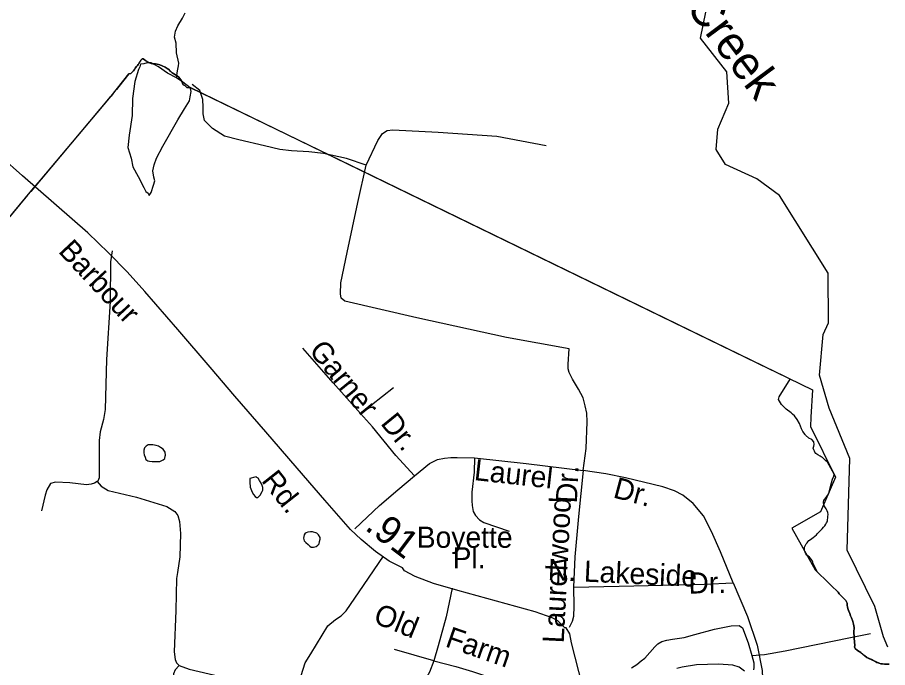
# Model space of a CAD drawing. Extents: x 2082433 to 2279600, y 546599 to 755198.
# Drawn here: x 2189316 to 2193227, y 651574 to 654495 of the extents above; entities that cross this region are included whole.
import ezdxf

# ---------------------------------------------------------------- set-up
doc = ezdxf.new("R2010")
doc.units = 0
for name, color, linetype in [('Exist Boundary Political City Limit New', 7, 'Continuous'), ('Exist Boundary Political Fire Districts', 7, 'Continuous'), ('Exist Hydrographic Creek Single Shore', 7, 'Continuous'), ('Exist Hydrographic Creek Single Shore Label', 7, 'Continuous'), ('Exist Hydrographic Misc Water Feature', 7, 'Continuous'), ('Exist Hydrographic Pond Under 1500 Sq Ft', 7, 'Continuous'), ('Exist Road Non-System Type 51', 7, 'Continuous'), ('Exist Road Non-System Type 51 Label', 7, 'Continuous'), ('Exist Road Secondary Mileage Hundredths English Label', 7, 'Continuous'), ('Exist Road Secondary Type 51 Attributed', 7, 'Continuous'), ('Exist Road Secondary Type 51 Label', 7, 'Continuous'), ('Map Preparation Boundary City Limit Buffer Line', 7, 'Continuous')]:
    doc.layers.add(name, color=color, linetype=linetype)

msp = doc.modelspace()

# ---------------------------------------------------------------- linework, layer by layer
at = {"layer": 'Exist Boundary Political City Limit New'}
for points in [[(2189152, 653443), (2189381, 653718.9), (2189420.5, 653764.2), (2189587.8, 653963.2), (2189736.8, 654141.1), (2189816.8, 654240.9), (2189825.5, 654243.2), (2189828.5, 654246.2), (2189833, 654250.3), (2189837.5, 654254.8), (2189842, 654261.1), (2189846, 654267.4), (2189851.2, 654274.8), (2189855.5, 654279.2), (2189859, 654282.8), (2189861.5, 654286), (2189865.5, 654293.9)], [(2189865.5, 654293.9), (2189870.2, 654303.2), (2189876.2, 654308.8), (2189881.2, 654308.2), (2189887, 654304.9)], [(2189887, 654304.9), (2189894, 654300.4), (2189906.8, 654292.9), (2189917.8, 654287.6), (2189925.2, 654286.4), (2189929.8, 654286.7), (2189936.5, 654286.2), (2189943.5, 654285.2), (2189955.8, 654282.2), (2189966.2, 654277.7), (2189979.5, 654271.2), (2189989, 654265.9), (2189996.2, 654260.8), (2190000, 654256.9), (2190005.2, 654251.2), (2190011.5, 654245.8), (2190018.8, 654240.8), (2190026.8, 654236.6), (2190034, 654232.5), (2190041.2, 654226.8), (2190054, 654209.7), (2190061.5, 654191.2), (2190068.2, 654188.8), (2190077.2, 654179.4), (2190095, 654178.9), (2190862, 653806.4), (2191783.5, 653358.8), (2192889.8, 652821.6), (2192882.2, 652699.9), (2192879.5, 652657.7), (2192993.2, 652429.1), (2192925, 652273.6), (2192796.8, 652200.9), (2192887, 652037.8), (2192901, 652012.9), (2192913, 652001.1), (2192953.5, 651961.9), (2192972.5, 651943.8), (2193004.8, 651912.4), (2193008.5, 651906.1), (2193018.2, 651896.6), (2193027.2, 651888.1), (2193033, 651881.8), (2193038.5, 651875.1), (2193044.2, 651863.1), (2193045.5, 651854.8), (2193046.8, 651845.9), (2193049.2, 651835.5), (2193056.5, 651816.6), (2193060.5, 651806.9), (2193064.5, 651797.3), (2193070.8, 651782), (2193073.5, 651769), (2193075.8, 651753.8), (2193075.5, 651733.5), (2193076, 651711.4), (2193078.2, 651685.6), (2193079, 651678.2), (2193079.2, 651671.8), (2193078, 651667.6), (2193080.2, 651660.5), (2193092, 651651.3), (2193105.8, 651641.8), (2193124, 651626.6), (2193133, 651620.2), (2193161.8, 651606.4), (2193168.8, 651602.6), (2193178.2, 651597.9), (2193188.2, 651593.9), (2193196.2, 651591.7), (2193204, 651590.5), (2193212.8, 651589.9), (2193223.5, 651589.5), (2193233.2, 651589.4)]]:
    msp.add_lwpolyline(points, dxfattribs=at)
at = {"layer": 'Exist Boundary Political Fire Districts'}
for points in [[(2189737, 654141.2), (2189732.9, 654138.1), (2189376, 653713.1), (2189362, 653696.7), (2188894.5, 653133.8), (2188908, 653641.3), (2188908.2, 653648), (2188914.8, 653888.2), (2188915, 653896.7), (2188917.3, 653985.2), (2188917.5, 653989.3), (2188918.5, 654041.3), (2188919.5, 654170.9), (2188919.5, 654177.5), (2188706, 654425.8), (2188686, 654448.6), (2188675.7, 654460.5), (2188648, 654492.2), (2188645.6, 654495.1)], [(2192958, 652270.4), (2192955.5, 652278.2), (2192950, 652287.6), (2192944.3, 652296.7), (2192940.2, 652304.3), (2192939.6, 652308), (2192938.7, 652312.9), (2192938.7, 652318.6), (2192939.8, 652324.8), (2192942.4, 652330), (2192945.9, 652334.7), (2192952.1, 652341.4), (2192957.6, 652348.1), (2192961.1, 652353.9), (2192962.3, 652358.1), (2192963.5, 652363.5), (2192965, 652369.7), (2192969.3, 652388.2), (2192978.7, 652420.8), (2192984.3, 652434.7), (2192986.9, 652442.9), (2192956, 652496.4), (2192947.8, 652504.9), (2192938.7, 652513.7), (2192933.8, 652517.7), (2192928.7, 652521), (2192923.1, 652524.3), (2192913.1, 652530.3), (2192903.7, 652536.5), (2192899.2, 652542.2), (2192897.7, 652546.7), (2192895.1, 652553.2), (2192892.2, 652560.3), (2192895.5, 652569.3), (2192896.9, 652576.9), (2192895.3, 652588.1), (2192886.2, 652598.6), (2192873.3, 652605.2), (2192857.9, 652618.7), (2192855.7, 652621.6), (2192845.4, 652635.4), (2192839.7, 652647.1), (2192835, 652658.7), (2192830.3, 652670.6), (2192820.2, 652689.1), (2192807.5, 652705.9), (2192799.9, 652712.5), (2192793.8, 652718.2), (2192771.4, 652734.4), (2192768.7, 652736.9), (2192749.3, 652755.4), (2192736.3, 652778.2), (2192738.6, 652790.2), (2192788.4, 652870.2), (2192755.4, 652886.2), (2192695.3, 652915.3), (2190095.1, 654178.9), (2190077.2, 654179.4), (2190068.2, 654188.8), (2190061.4, 654191.2), (2190054.1, 654209.7), (2190041.3, 654226.8), (2190034, 654232.5), (2190026.8, 654236.6), (2190018.8, 654240.8), (2190011.4, 654245.8), (2190005.3, 654251.3), (2189996.2, 654260.8), (2189989.1, 654265.9), (2189979.4, 654271.2), (2189966.3, 654277.7), (2189955.8, 654282.2), (2189943.5, 654285.2), (2189936.6, 654286.2), (2189929.8, 654286.7), (2189925.3, 654286.4), (2189917.7, 654287.6), (2189906.8, 654292.8), (2189893.9, 654300.4), (2189886.9, 654304.9), (2189881.2, 654308.2), (2189876.3, 654308.7), (2189870.3, 654303.2), (2189865.4, 654293.9), (2189861.5, 654286), (2189859.1, 654282.8), (2189855.6, 654279.2), (2189851.3, 654274.8), (2189845.9, 654267.4), (2189842, 654261.1), (2189837.5, 654254.8), (2189833, 654250.3), (2189828.5, 654246.2), (2189825.4, 654243.2), (2189816.8, 654240.9), (2189794.7, 654213), (2189760.8, 654171.3), (2189753, 654161.5), (2189745.3, 654151.8), (2189737, 654141.2)], [(2193233.2, 651589.4), (2193223.5, 651589.5), (2193212.7, 651590), (2193204.1, 651590.5), (2193196.3, 651591.7), (2193188.3, 651594), (2193178.2, 651598), (2193168.8, 651602.6), (2193161.8, 651606.5), (2193153.8, 651610.3), (2193143.2, 651614.9), (2193132.9, 651620.3), (2193124.1, 651626.6), (2193115.7, 651633.7), (2193105.9, 651641.7), (2193091.9, 651651.3), (2193080.2, 651660.5), (2193078, 651667.6), (2193079.2, 651671.8), (2193079, 651678.2), (2193078.2, 651685.6), (2193075.9, 651711.4), (2193075.5, 651733.5), (2193075.7, 651753.8), (2193073.5, 651769), (2193070.8, 651782), (2193067.7, 651790.7), (2193064.4, 651797.3), (2193060.5, 651806.9), (2193056.4, 651816.6), (2193052.7, 651826.1), (2193049.3, 651835.5), (2193046.8, 651845.9), (2193045.6, 651854.7), (2193044.3, 651863.1), (2193042.3, 651869.4), (2193038.6, 651875.1), (2193033.1, 651881.7), (2193027.3, 651888), (2193018.3, 651896.6), (2193008.5, 651906), (2193004.8, 651912.5), (2192972.6, 651943.8), (2192953.5, 651961.9), (2192913.1, 652001.1), (2192911.7, 652003), (2192906.7, 652012.4), (2192902.4, 652021.1), (2192896.7, 652031.6), (2192892.2, 652041.9), (2192891.2, 652045.1), (2192889.9, 652048.6), (2192888.7, 652052.2), (2192882.8, 652062.1), (2192875.2, 652070.3), (2192868.2, 652075.9), (2192864.1, 652079.9), (2192859.8, 652086), (2192856.1, 652092.9), (2192853.4, 652100.4), (2192852.8, 652107.9), (2192853.8, 652115.8), (2192855.7, 652121.8), (2192858.6, 652127.1), (2192861.2, 652130.9), (2192864.5, 652134.7), (2192868.4, 652139.5), (2192873.3, 652144.6), (2192879.7, 652150), (2192886.2, 652154.3), (2192892.8, 652158.8), (2192900, 652164.8), (2192906.5, 652171.2), (2192911.5, 652176.8), (2192917, 652182.4), (2192924, 652189.2), (2192932, 652197.3), (2192938.7, 652204.9), (2192944.1, 652211.8), (2192948.8, 652219.3), (2192951.7, 652224.4), (2192954.5, 652229.5), (2192956.2, 652234.1), (2192957, 652239.2), (2192957.8, 652245.2), (2192958.2, 652252.4), (2192958.8, 652262.1), (2192958, 652270.4)]]:
    msp.add_lwpolyline(points, dxfattribs=at)
at = {"layer": 'Exist Hydrographic Creek Single Shore'}
for points in [[(2193227, 651665.7), (2193207.8, 651712.4), (2193169.8, 651849.4), (2193045.3, 652101.4), (2193056.9, 652513.7), (2192963.7, 652739.2), (2192920.9, 652887.7), (2192936.9, 653071.1), (2192960.9, 653123), (2192959.8, 653346.1), (2192740.8, 653695), (2192639.7, 653769.2), (2192497.8, 653834.4), (2192455.8, 653900.9), (2192463.8, 653992.6), (2192512.8, 654109.6), (2192503.8, 654250.9), (2192385.9, 654400.9), (2192409.9, 654518.5)], [(2192617, 651628.5), (2192673, 651632.6), (2192766.7, 651649.3), (2193052.1, 651707.6), (2193149.9, 651728.1)]]:
    msp.add_lwpolyline(points, dxfattribs=at)
at = {"layer": 'Exist Hydrographic Misc Water Feature'}
for points in [[(2190030.3, 654223.5), (2190036, 654255.5), (2190039.7, 654277.6), (2190041.8, 654289.5), (2190031.5, 654335.2), (2190029, 654379.4), (2190022.7, 654405.5), (2190026.6, 654433.4), (2190036.4, 654457.4), (2190058.4, 654491.4), (2190070.1, 654515.6)], [(2190030.3, 654223.5), (2189990.1, 654245), (2189950.1, 654272.9), (2189917.7, 654290.8), (2189899.5, 654290.7), (2189883.5, 654286.2), (2189869.5, 654284.3), (2189865.8, 654272.3), (2189859.9, 654260.2), (2189844.1, 654206.2), (2189832.8, 654130), (2189831.2, 654054), (2189817.8, 653966), (2189812.3, 653910.1), (2189826.9, 653862), (2189835.1, 653824.3), (2189859.1, 653780.5), (2189883.5, 653730.6), (2189893.7, 653712.8), (2189903.6, 653704.9), (2189907.9, 653694.9), (2189917.7, 653708.8), (2189927.3, 653741), (2189933.3, 653760.8), (2189929.2, 653776.8), (2189924.9, 653805.1), (2189930.8, 653833), (2189940.9, 653863.1), (2189970.2, 653917), (2190037.7, 654035.4), (2190067.4, 654083.6), (2190089.1, 654119.7), (2190092.4, 654137.9), (2190096.5, 654162), (2190096.1, 654170.2), (2190092.4, 654178), (2190060, 654203.6), (2190030.3, 654223.5)], [(2189938.2, 652499.5), (2189955.6, 652499.7), (2189971.8, 652507.8), (2189978, 652513.8), (2189979.6, 652523.7), (2189982.1, 652527.8), (2189979.6, 652541.9), (2189971.8, 652555.7), (2189959.5, 652563.6), (2189949.9, 652569.5), (2189939.6, 652571.5), (2189925.3, 652575.3), (2189913.4, 652575.4), (2189903.3, 652575.4), (2189895.3, 652569.2), (2189887.8, 652561.1), (2189883.5, 652551.2), (2189883.7, 652539), (2189885.7, 652529.4), (2189889.6, 652519), (2189893.9, 652509.1), (2189901.9, 652503.4), (2189910.1, 652501.4), (2189922, 652499.5), (2189938.2, 652499.5)], [(2190360.4, 652424.4), (2190360.4, 652416.3), (2190360.4, 652406.5), (2190362.7, 652384.3), (2190371.1, 652362.4), (2190377, 652352.5), (2190384.8, 652342.9), (2190390.8, 652338.7), (2190396.7, 652338.6), (2190407, 652348.8), (2190416.4, 652364.8), (2190418.8, 652370.9), (2190418.6, 652382.7), (2190416.4, 652392.8), (2190412.1, 652402.8), (2190404.5, 652414.9), (2190398.3, 652424.7), (2190392.2, 652428.5), (2190388.3, 652430.7), (2190382.3, 652430.4), (2190360.4, 652424.4)], [(2190604.2, 652170.2), (2190602.4, 652156.3), (2190604.2, 652144.2), (2190612.2, 652136.1), (2190622.5, 652126.5), (2190630.3, 652120.4), (2190636.6, 652114.6), (2190646.5, 652114.7), (2190658.6, 652118.6), (2190666.3, 652124.7), (2190672.5, 652130.7), (2190674.1, 652140.6), (2190676.2, 652150.8), (2190676.2, 652158.9), (2190669.8, 652170.8), (2190661.6, 652178.5), (2190641.9, 652184.4), (2190633.7, 652184.4), (2190621.8, 652182.1), (2190613.9, 652180), (2190609.8, 652178.3), (2190604.2, 652170.2)]]:
    msp.add_lwpolyline(points, dxfattribs=at)
at = {"layer": 'Exist Hydrographic Pond Under 1500 Sq Ft'}
for points in [[(2192075.7, 651572.8), (2192099.5, 651588.6), (2192119.1, 651604.7), (2192135.1, 651616.9), (2192181.1, 651667.2), (2192194.8, 651681.3), (2192212.6, 651691.6), (2192234.6, 651697.6), (2192260.6, 651701.8), (2192312.7, 651710.1), (2192360.3, 651722.4), (2192448, 651747.3), (2192523.9, 651761.7), (2192560, 651764), (2192574.4, 651752.2), (2192600.6, 651686.1), (2192617, 651628.5)], [(2192617, 651628.5), (2192625.2, 651596.4), (2192625.2, 651578.6), (2192625.4, 651574.5), (2192623.4, 651564.3)], [(2192583.2, 651558.2), (2192559.4, 651576), (2192531.3, 651585.9), (2192467.3, 651589.4), (2192367.3, 651586.7), (2192303.1, 651576.1), (2192279.1, 651570)]]:
    msp.add_lwpolyline(points, dxfattribs=at)
at = {"layer": 'Exist Road Non-System Type 51'}
for p, q in [((2190857.9, 652716.2), (2191005.6, 652831.8)), ((2191187.4, 651604.1), (2191010, 651656.2))]:
    msp.add_line(p, q, dxfattribs=at)
for points in [[(2190884.1, 653831.2), (2190794.8, 653861), (2190691.7, 653883), (2190625, 653891.4), (2190547.6, 653896.1), (2190495.2, 653900.9), (2190426.1, 653917.6), (2190311.1, 653945.6), (2190246.8, 653961.1), (2190193.2, 653995.6), (2190156.3, 654031.3), (2190150.3, 654061.1), (2190150.3, 654090.9), (2190149.1, 654126.6), (2190136, 654167.1), (2190102.1, 654194)], [(2190884.1, 653831.2), (2190935.3, 653942), (2190956.8, 653973), (2190977, 653987.3), (2191003.2, 653989.7), (2191206.9, 653978.9), (2191470.2, 653961.1), (2191692.4, 653920)], [(2191795.4, 653005.7), (2191513.7, 653057.5), (2191110.5, 653145.1), (2190788.2, 653220.7), (2190771, 653233.2), (2190768.6, 653253.5), (2190769.8, 653302.3), (2190798.4, 653439.3), (2190846.6, 653663.9), (2190884.1, 653831.2)], [(2189741.7, 653446.5), (2189734.6, 653397.6), (2189733.4, 653218.9), (2189716.1, 652958.6), (2189710.8, 652734.1), (2189703.6, 652688.8), (2189687.5, 652633.4), (2189684, 652594.1), (2189684, 652427.4), (2189676.8, 652411.9), (2189674.6, 652410.4)], [(2190857.9, 652716.2), (2190735.2, 652853.2), (2190598.8, 653008.7)], [(2191858, 652459.5), (2191872.2, 652558.4), (2191877, 652678.7), (2191875.2, 652717.4), (2191868.1, 652750.8), (2191858.5, 652785.3), (2191837.1, 652824.6), (2191810.9, 652869.9), (2191795.4, 652899.7), (2191791.8, 652916.4), (2191791.8, 652936.6), (2191795.4, 653005.7)], [(2191100.9, 652435.1), (2191016.3, 652526.8), (2190912.1, 652656.1), (2190857.9, 652716.2)], [(2191100.9, 652435.1), (2191168.2, 652490.5), (2191204, 652508.4), (2191236.1, 652515.5), (2191263.5, 652517.9), (2191292.1, 652517.9), (2191369.5, 652516.7)], [(2191369.5, 652516.7), (2191368.4, 652452.4), (2191358.8, 652363), (2191357.6, 652323.7), (2191360, 652302.3), (2191364.8, 652276.1), (2191374.3, 652258.2), (2191393.4, 652237.9), (2191412.4, 652226), (2191526.2, 652187.3)], [(2191369.5, 652516.7), (2191603, 652490.5), (2191858, 652459.5)], [(2191858, 652459.5), (2191837.7, 652253.4), (2191821, 652072.4), (2191814.5, 651936)], [(2192532.2, 651955.6), (2192475, 652095), (2192435.1, 652186.1), (2192399.4, 652256.4), (2192352.3, 652311.8), (2192307, 652348.7), (2192268.9, 652369), (2192216.5, 652386.9), (2192049.1, 652426.8), (2191959.8, 652444.6), (2191858, 652459.5)], [(2189674.6, 652410.4), (2189662.5, 652402.3), (2189648.2, 652397.6), (2189626.8, 652395.2), (2189551.1, 652404.1), (2189488, 652407.7), (2189465.4, 652400.6), (2189448.7, 652373.2), (2189441.5, 652348.1), (2189424.9, 652277.9)], [(2189674.6, 652410.4), (2189692.6, 652389.3), (2189723.4, 652369.1), (2189852, 652339.3), (2189986.9, 652297.9), (2190023.6, 652276.1), (2190036.3, 652258.1), (2190043.8, 652230.4), (2190049.1, 652177.3), (2190045.9, 652072.1), (2190035.8, 652001.5), (2190030.5, 651973.9), (2190027.3, 651830.4), (2190020.4, 651645), (2190025.2, 651610.5), (2190031, 651595.1), (2190042.7, 651583.4)], [(2190832.3, 652197.4), (2190943.7, 652301.7), (2191025.9, 652373.2), (2191100.9, 652435.1)], [(2190042.7, 651583.4), (2190087.8, 651568), (2190287.6, 651520.2), (2190447.5, 651467.6), (2190492.1, 651445.3), (2190514.4, 651438.9), (2190530.3, 651438.9), (2190546.3, 651441.1), (2190559, 651449.6), (2190568.6, 651463.4), (2190575, 651482.5), (2190590.9, 651538.8), (2190608.9, 651596.2), (2190634.4, 651636.6), (2190711.5, 651761.4), (2190746, 651790.6), (2190770.4, 651806.5), (2190793.8, 651828.8), (2190851.2, 651914.9), (2190960.6, 652074.7)], [(2191269.5, 651931.8), (2191242.7, 651801.8), (2191207.6, 651672.1), (2191187.4, 651604.1)], [(2191814.5, 651936), (2191816.9, 651850.2), (2191814.5, 651803.7), (2191809.7, 651781.1), (2191795.4, 651753.7)], [(2191814.5, 651936), (2192020.6, 651939.5), (2192215.9, 651944.3), (2192402.3, 651948.5), (2192532.2, 651955.6)], [(2192532.2, 651955.6), (2192597.7, 651803.2), (2192640.6, 651674.5), (2192662.6, 651561.9), (2192665, 651526.2), (2192662.6, 651501.2), (2192651.3, 651480.3)], [(2190042.7, 651583.4), (2190024.6, 651564.3), (2190017.2, 651546.2), (2190016.1, 651519.7), (2190014, 651256.2)], [(2191187.4, 651604.1), (2191168.3, 651554.2), (2191149.2, 651519.2), (2191132.2, 651493.7), (2191101.4, 651460.7), (2191070.6, 651431), (2191055.7, 651405.5), (2191014.3, 651271.6), (2190945.7, 651044.8), (2190909.1, 650917.8), (2190894.2, 650886), (2190875.1, 650865.8), (2190857, 650858.3), (2190836.8, 650850.9), (2190759.3, 650852)], [(2191187.4, 651604.1), (2191286.2, 651578.7), (2191361.7, 651557.4), (2191411.1, 651539.9), (2191442.9, 651517.6), (2191468.4, 651497.4), (2191492.9, 651476.1), (2191520.5, 651441.1), (2191538.5, 651408.1), (2191557.7, 651358.2), (2191595.4, 651204.7), (2191650.1, 651023.5), (2191655.9, 650976.3), (2191661.3, 650931.6), (2191670.8, 650832.8)]]:
    msp.add_lwpolyline(points, dxfattribs=at)
at = {"layer": 'Exist Road Secondary Type 51 Attributed'}
msp.add_lwpolyline([(2191854.9, 651492.8), (2191806.3, 651686.2), (2191798, 651725.4), (2191781.4, 651752.6), (2191775.4, 651753.4), (2191744.9, 651783.8), (2191718.8, 651798.6), (2191642.6, 651825), (2191294.6, 651920.4), (2191186, 651952.1), (2191103.4, 651984.1), (2191055.2, 652009), (2191045.9, 652022.9), (2190987.3, 652052), (2190924.7, 652095.7), (2190861, 652150.4), (2190813.5, 652194.1), (2190759.9, 652254.5), (2190697.3, 652326.9), (2190602.3, 652437), (2190433, 652632.7), (2190293.9, 652793.7), (2190182.3, 652923.4), (2190037.1, 653092.7), (2189888.2, 653263.5), (2189809, 653352.5), (2189726, 653437.7), (2189632.1, 653527.8), (2189339.3, 653782.7), (2189241.2, 653869.4)], dxfattribs=at)
at = {"layer": 'Map Preparation Boundary City Limit Buffer Line'}
for points in [[(2189152, 653443), (2189381, 653718.9), (2189420.5, 653764.2), (2189587.8, 653963.2), (2189736.8, 654141.1), (2189816.8, 654240.9), (2189825.5, 654243.2), (2189828.5, 654246.2), (2189833, 654250.3), (2189837.5, 654254.8), (2189842, 654261.1), (2189846, 654267.4), (2189851.2, 654274.8), (2189855.5, 654279.2), (2189859, 654282.8), (2189861.5, 654286), (2189865.5, 654293.9)], [(2189865.5, 654293.9), (2189870.2, 654303.2), (2189876.2, 654308.8), (2189881.2, 654308.2), (2189887, 654304.9)], [(2189887, 654304.9), (2189894, 654300.4), (2189906.8, 654292.9), (2189917.8, 654287.6), (2189925.2, 654286.4), (2189929.8, 654286.7), (2189936.5, 654286.2), (2189943.5, 654285.2), (2189955.8, 654282.2), (2189966.2, 654277.7), (2189979.5, 654271.2), (2189989, 654265.9), (2189996.2, 654260.8), (2190000, 654256.9), (2190005.2, 654251.2), (2190011.5, 654245.8), (2190018.8, 654240.8), (2190026.8, 654236.6), (2190034, 654232.5), (2190041.2, 654226.8), (2190054, 654209.7), (2190061.5, 654191.2), (2190068.2, 654188.8), (2190077.2, 654179.4), (2190095, 654178.9), (2190862, 653806.4), (2191783.5, 653358.8), (2192889.8, 652821.6), (2192882.2, 652699.9), (2192879.5, 652657.7), (2192993.2, 652429.1), (2192925, 652273.6), (2192796.8, 652200.9), (2192887, 652037.8), (2192901, 652012.9), (2192913, 652001.1), (2192953.5, 651961.9), (2192972.5, 651943.8), (2193004.8, 651912.4), (2193008.5, 651906.1), (2193018.2, 651896.6), (2193027.2, 651888.1), (2193033, 651881.8), (2193038.5, 651875.1), (2193044.2, 651863.1), (2193045.5, 651854.8), (2193046.8, 651845.9), (2193049.2, 651835.5), (2193056.5, 651816.6), (2193060.5, 651806.9), (2193064.5, 651797.3), (2193070.8, 651782), (2193073.5, 651769), (2193075.8, 651753.8), (2193075.5, 651733.5), (2193076, 651711.4), (2193078.2, 651685.6), (2193079, 651678.2), (2193079.2, 651671.8), (2193078, 651667.6), (2193080.2, 651660.5), (2193092, 651651.3), (2193105.8, 651641.8), (2193124, 651626.6), (2193133, 651620.2), (2193161.8, 651606.4), (2193168.8, 651602.6), (2193178.2, 651597.9), (2193188.2, 651593.9), (2193196.2, 651591.7), (2193204, 651590.5), (2193212.8, 651589.9), (2193223.5, 651589.5), (2193233.2, 651589.4)]]:
    msp.add_lwpolyline(points, dxfattribs=at)

# ---------------------------------------------------------------- texts
at = {"layer": 'Exist Hydrographic Creek Single Shore Label'}
msp.add_text('Creek', height=150, rotation=306.8042, dxfattribs=at).set_placement((2192315, 654543.5))
at = {"layer": 'Exist Road Non-System Type 51 Label'}
for s, rotation, p in [('Garner', 309.1533, (2190622.9, 652996.7)), ('Dr.', 309.1533, (2190944.6, 652670.1)), ('Laurel', 353.653, (2191365.6, 652417)), ('Dr.', 87.1049, (2191830.1, 652310.9)), ('Dr.', 345.1612, (2191988.9, 652339.4)), ('Laurelwood', 87.1049, (2191770.9, 651682.3)), ('N. Lakeside', 357.2883, (2191698.2, 651968.5)), ('Dr.', 1.1691, (2192332.4, 651906.4)), ('Old', 338.0162, (2190910.5, 651777.6)), ('Farm', 340.818, (2191234.4, 651670.6))]:
    msp.add_text(s, height=95, rotation=rotation, dxfattribs=at).set_placement(p)
for s, p in [('Boyette', (2191110.6, 652112.5)), ('Pl.', (2191271.7, 652020.1))]:
    msp.add_text(s, height=95, dxfattribs=at).set_placement(p)
at = {"layer": 'Exist Road Secondary Mileage Hundredths English Label'}
msp.add_text('.91', height=125, rotation=323.0255, dxfattribs=at).set_placement((2190872.9, 652196.9))
at = {"layer": 'Exist Road Secondary Type 51 Label'}
for s, rotation, p in [('Barbour', 313.1301, (2189496.2, 653441.9)), ('Rd.', 308.3054, (2190409.3, 652413.5))]:
    msp.add_text(s, height=95, rotation=rotation, dxfattribs=at).set_placement(p)

doc.saveas('drawing.dxf')
